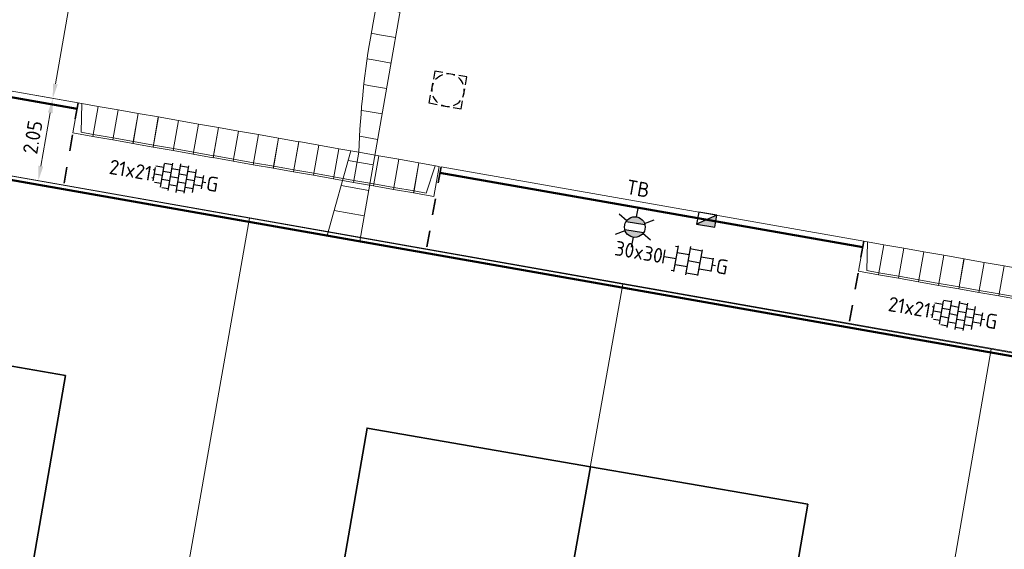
# Model space of a CAD drawing. Header units: metres. Extents: x 2514 to 227642, y 1683 to 852646.
# Tile 276 of 462: x 113922 to 113946, y 426268 to 426281. Entities that reach past the tile are written whole.
import ezdxf
from ezdxf.enums import TextEntityAlignment as Align
from ezdxf.lldxf.tags import DXFTag

# ---------------------------------------------------------------- set-up
doc = ezdxf.new("R2010")
doc.units = ezdxf.units.M
doc.linetypes.add('ZZ-HIDDEN-SO', pattern=[4, 2, -2])
doc.layers.get('Defpoints').update_dxf_attribs({"color": 244, "lineweight": 35})
for name, color, linetype, lineweight in [('B-WE-KG-GRENS_PERCEEL-GV', 252, 'KG-PERCEEL', 18), ('B-WE-OG-BEBOUWING-GV', 4, 'Continuous', 35), ('N-WE-IE-MEUBILAIR_WEGMEUBILAIR_LICHTMAST-S', 7, 'Continuous', 25), ('N-WE-RI-HWA_KOLK-S', 150, 'Continuous', 25), ('N-WE-RI-PUT-OPHOOGTEBRENGEN-S', 7, 'Continuous', 25), ('N-WE-VH-KANTOPSLUITING-T18', 1, 'Continuous', 18), ('N-WE-VH-KANTOPSLUITING_ACHTERKANTBAND-G', 1, 'Continuous', 50), ('N-WE-VH-KANTOPSLUITING_ELEMENT_INRIT-S', 2, 'Continuous', 9), ('N-WE-VH-KANTOPSLUITING_OPSLUITBAND_100X200-G', 1, 'Continuous', 18), ('N-WE-VH-KANTOPSLUITING_TROTTOIRBAND_130 150-G', 2, 'Continuous', 13), ('N-WE-VH-M', 7, 'Continuous', 18), ('N-WE-VH-MATERIAALGRENS-G', 7, 'ZZ-HIDDEN-SO', 35), ('N-WE-VH-VERHARDING_TEGEL-S', 1, 'Continuous', 25), ('N-WE-VH-VERKANTING-G', 252, 'Continuous', 5)]:
    doc.layers.add(name, color=color, linetype=linetype, lineweight=lineweight)
doc.styles.add('NLCS-ISO', font='NLCS-ISO.ttf', dxfattribs={"height": 1.8})
doc.styles.add('NLCS-ISO-M200-T18', font='NLCS-ISO.ttf', dxfattribs={"height": 0.36})
doc.styles.get("Standard").update_dxf_attribs({"font": 'romans'})
tags = doc.linetypes.add('KG-PERCEEL', pattern='A,5.5,-2,["P",Standard,S=1.8,R=0,X=-0.5,Y=-0.9],-2,5.5,-2,[5,NLCS.SHX,S=0.75,R=0,X=0,Y=0],-2', length=19).pattern_tags.tags
tags[6] = DXFTag(74, 10)
doc.dimstyles.new('NLCS-M200-T18-PIJL_L2_H1', dxfattribs={"dimscale": 0.2, "dimtxt": 2.5, "dimasz": 1.8, "dimexe": 2, "dimexo": 2, "dimgap": 0.7, "dimtad": 1, "dimzin": 0, "dimdsep": 46, "dimtxsty": 'NLCS-ISO-M200-T18', "dimcen": 0, "dimdle": 2, "dimclrd": 256, "dimclre": 256, "dimclrt": 1, "dimadec": 1, "dimazin": 0, "dimtfac": 1, "dimtdec": 3, "dimtofl": 0, "dimtmove": 0, "dimatfit": 3, "dimfxl": 2, "dimfxlon": 1, "dimtfillclr": 256, "dimtolj": 1, "dimtzin": 0, "dimlwd": -1, "dimlwe": -1, "dimarcsym": 0})
pattern_1 = [(170.05, (113930.33084, 426275.3435), (-0.10972, -0.625449), [])]

# ---------------------------------------------------------------- blocks, each defined once
blk = doc.blocks.new('SVH-TEGEL_200X200_HALFST_KL-SO')
for p, q in [((-1, 1.5), (-2, 1.5)), ((-2, -1.44), (-2, 1.44)), ((-1, -1.7), (-1, 1.7)), ((0, -1.78), (0, 1.78)), ((1, 1.5), (0, 1.5)), ((1, -1.7), (1, 1.7)), ((2, -1.44), (2, 1.44)), ((-3, 0.5), (-3.26, 0.5)), ((-2, 1), (-3, 1)), ((-3, -0.83), (-3, 0.83)), ((-2, 0), (-3, 0)), ((-1, 0.5), (-2, 0.5)), ((0, 1), (-1, 1)), ((0, 0), (-1, 0)), ((1, 0.5), (0, 0.5)), ((2, 1), (1, 1)), ((2, 0), (1, 0)), ((3, 0.5), (2, 0.5)), ((3, -0.83), (3, 0.83)), ((3.39, 0), (3, 0)), ((-3, -0.5), (-3.26, -0.5)), ((-2, -1), (-2.81, -1)), ((-1, -0.5), (-2, -0.5)), ((0, -1), (-1, -1)), ((1, -0.5), (0, -0.5)), ((2, -1), (1, -1)), ((3, -0.5), (2, -0.5)), ((-1, -1.5), (-1.84, -1.5)), ((1, -1.5), (0, -1.5))]:
    blk.add_line(p, q)
at = {"style": 'NLCS-ISO'}
blk.add_attdef('FORMAAT', text='', height=1.8, dxfattribs=at).set_placement((-3.36, 0), align=Align.MIDDLE_RIGHT)
blk.add_attdef('KLEUR', text='', height=1.8, dxfattribs=at).set_placement((3.49, 0), align=Align.MIDDLE_LEFT)
at = {"style": 'NLCS-ISO', "flags": 1}
blk.add_attdef('FUNCTIE', text='', height=1.8, dxfattribs=at).set_placement((0.12, -3.58), align=Align.MIDDLE_CENTER)
blk = doc.blocks.new('SVH-TEGEL_300X300_DUN_HALFST_KL-SO')
for p, q in [((-1.84, 1.5), (-1.5, 1.5)), ((-1.5, -1.6), (-1.5, 1.6)), ((0, -1.78), (0, 1.78)), ((0, 1.5), (1.5, 1.5)), ((1.5, -1.6), (1.5, 1.6)), ((-3.08, 0.75), (-3, 0.75)), ((-3, -0.83), (-3, 0.83)), ((-3, 0), (-1.5, 0)), ((-1.5, 0.75), (0, 0.75)), ((0, 0), (1.5, 0)), ((1.5, 0.75), (3, 0.75)), ((3, -0.83), (3, 0.83)), ((3, 0), (3.39, 0)), ((-3.08, -0.75), (-3, -0.75)), ((-1.5, -0.75), (0, -0.75)), ((1.5, -0.75), (3, -0.75)), ((-1.84, -1.5), (-1.5, -1.5)), ((0, -1.5), (1.5, -1.5))]:
    blk.add_line(p, q)
at = {"style": 'NLCS-ISO'}
blk.add_attdef('FORMAAT', text='', height=1.8, dxfattribs=at).set_placement((-3.18, 0), align=Align.MIDDLE_RIGHT)
blk.add_attdef('KLEUR', text='', height=1.8, dxfattribs=at).set_placement((3.49, 0), align=Align.MIDDLE_LEFT)
at = {"style": 'NLCS-ISO', "flags": 1}
blk.add_attdef('FUNCTIE', text='', height=1.8, dxfattribs=at).set_placement((0.12, -3.58), align=Align.MIDDLE_CENTER)
blk = doc.blocks.new('SRI-PUT_OPHOOGTEBRENGEN-SO-flat-52')
at = {"layer": 'N-WE-RI-PUT-OPHOOGTEBRENGEN-S', "lineweight": -3}
for points in [[(-0.13, 0.427), (-0.327, 0.462), (-0.361, 0.265)], [(0.166, 0.375), (-0.031, 0.41)], [(0.426, 0.126), (0.461, 0.323), (0.264, 0.358)], [(-0.379, 0.166), (-0.413, -0.031)], [(0.374, -0.169), (0.409, 0.028)], [(-0.17, -0.378), (0.027, -0.413)], [(0.125, -0.43), (0.322, -0.465), (0.357, -0.268)]]:
    blk.add_lwpolyline(points, dxfattribs=at)
at = {"layer": 'N-WE-RI-PUT-OPHOOGTEBRENGEN-S'}
blk.add_lwpolyline([(-0.268, -0.361), (-0.465, -0.326), (-0.431, -0.129)], dxfattribs=at)
at = {"layer": 'N-WE-RI-PUT-OPHOOGTEBRENGEN-S', "lineweight": -3, "ltscale": 0.2}
for start, end in [(110.016, 140.016), (65.0112, 95.0112), (20.0112, 50.0112), (155.016, 185.016), (335.0112, 5.0112), (200.016, 230.016), (245.016, 275.016), (290.0112, 320.0112)]:
    blk.add_arc((-0.002, -0.002), 0.4, start, end, dxfattribs=at)
blk = doc.blocks.new('*D422')
at = {"layer": 'Defpoints', "color": 0, "transparency": 16777216}
for p in [(113922.791, 426278.854), (113923.662, 426278.701), (113923.306, 426276.682)]:
    blk.add_point(p, dxfattribs=at)
at = {"layer": 'N-WE-VH-M', "transparency": 16777216}
for p, q in [((113923.185, 426278.785), (113922.397, 426278.924)), ((113922.498, 426277.19), (113922.729, 426278.5)), ((113922.83, 426276.766), (113922.042, 426276.905))]:
    blk.add_line(p, q, dxfattribs=at)
for points in [[(113922.67, 426278.51), (113922.788, 426278.489), (113922.791, 426278.854)], [(113922.439, 426277.2), (113922.557, 426277.179), (113922.436, 426276.835)]]:
    blk.add_solid(points, dxfattribs=at)
at = {"layer": 'N-WE-VH-M', "color": 1, "transparency": 16777216, "insert": (113922.298, 426277.9), "char_height": 0.36, "attachment_point": 5, "rotation": 80.0136, "style": 'NLCS-ISO-M200-T18'}
blk.add_mtext('\\A1;2.05', dxfattribs=at)
blk = doc.blocks.new('*D423')
at = {"layer": 'Defpoints', "color": 0, "transparency": 16777216}
for p in [(113923.832, 426284.763), (113924.702, 426284.61), (113923.662, 426278.701)]:
    blk.add_point(p, dxfattribs=at)
at = {"layer": 'N-WE-VH-M', "transparency": 16777216}
for p, q in [((113924.226, 426284.694), (113923.438, 426284.833)), ((113922.854, 426279.209), (113923.769, 426284.409)), ((113923.185, 426278.785), (113922.397, 426278.924))]:
    blk.add_line(p, q, dxfattribs=at)
for points in [[(113923.71, 426284.419), (113923.828, 426284.398), (113923.832, 426284.763)], [(113922.795, 426279.219), (113922.913, 426279.198), (113922.791, 426278.854)]]:
    blk.add_solid(points, dxfattribs=at)
at = {"layer": 'N-WE-VH-M', "color": 1, "transparency": 16777216, "insert": (113922.996, 426281.864), "char_height": 0.36, "attachment_point": 5, "rotation": 80.0136, "style": 'NLCS-ISO-M200-T18'}
blk.add_mtext('\\A1;6.00', dxfattribs=at)
blk = doc.blocks.new('N-SVH-INRITELEMENT_130 150_180X750X500_LINKS')
for p, q in [((0, 0), (0, 0.75)), ((0, 0.75), (0.5, 0.75)), ((0.5, 0), (0.5, 0.75)), ((0.095, 0), (0.2, 0.7)), ((0.2, 0.7), (0.5, 0.7)), ((0, 0), (0.5, 0))]:
    blk.add_line(p, q)
blk = doc.blocks.new('N-SVH-INRITELEMENT_130 150_180X750X500_MIDDEN')
for p, q in [((0, 0), (0, 0.75)), ((0.5, 0.75), (0, 0.75)), ((0.5, 0), (0.5, 0.75)), ((0.5, 0.7), (0, 0.7)), ((0.5, 0), (0, 0))]:
    blk.add_line(p, q)
blk = doc.blocks.new('N-SVH-INRITELEMENT_130 150_180X750X500_RECHTS')
for p, q in [((0, 0), (0, 0.75)), ((0.5, 0.75), (0, 0.75)), ((0.5, 0), (0.5, 0.75)), ((0.3, 0.7), (0, 0.7)), ((0.405, 0), (0.3, 0.7)), ((0.5, 0), (0, 0))]:
    blk.add_line(p, q)
blk = doc.blocks.new('N-SRI-KOLK_TROTTOIR-SO')
blk.add_hatch(color=256).paths.add_polyline_path([(1.125, 1.5), (-1.125, 1.5), (-1.125, 0)])
blk.add_line((-1.125, 0), (1.125, 1.5))
at = {"flags": 128}
blk.add_lwpolyline([(-1.125, 0), (1.125, 0), (1.125, 1.5), (-1.125, 1.5)], close=True, dxfattribs=at)
blk = doc.blocks.new('N-SIE-WEG_LICHTMAST-SO')
h = blk.add_hatch(color=256)
h.paths.add_polyline_path([(1.16, 0.5, 0.658505), (-1.16, 0.5)])
h.paths.add_polyline_path([(-1.16, -0.5, 0.658505), (1.16, -0.5)])
at = {"flags": 128}
for points in [[(0, 1.27), (0, 2.53)], [(-2.19, 1.27), (-1.1, 0.63)], [(1.1, 0.63), (2.19, 1.27)], [(-1.16, 0.5), (1.16, 0.5)], [(-2.19, -1.27), (-1.1, -0.63)], [(-1.16, -0.5), (1.16, -0.5)], [(2.19, -1.27), (1.1, -0.63)], [(0, -1.27), (0, -2.53)]]:
    blk.add_lwpolyline(points, dxfattribs=at)
at = {"ltscale": 0.5}
blk.add_circle((0, 0), 1.27, dxfattribs=at)
at = {"style": 'NLCS-ISO'}
blk.add_attdef('TYPE', text='', height=1.8, dxfattribs=at).set_placement((0, 2.53), align=Align.BOTTOM_CENTER)

msp = doc.modelspace()

# ---------------------------------------------------------------- hatches: boundary and pattern name
at = {"layer": 'N-WE-VH-VERKANTING-G', "ltscale": 0.2}
h = msp.add_hatch(dxfattribs=at)
h.set_pattern_fill('ANSI31', color=256, scale=0.2, angle=45)
h.set_pattern_definition(pattern_1)
edge = h.paths.add_edge_path()
edge.add_line((113930.331, 426275.344), (113929.528, 426275.485))
edge.add_line((113929.528, 426275.485), (113930.111, 426277.565))
edge.add_line((113930.111, 426277.565), (113930.308, 426277.53))
edge.add_arc((113952.065, 426276.746), 21.77, 162.0927, 177.9345, ccw=False)
edge.add_line((113931.349, 426283.44), (113931.717, 426288.452))
edge.add_line((113931.717, 426288.452), (113931.527, 426288.485))
edge.add_line((113931.527, 426288.485), (113931.428, 426288.503))
edge.add_line((113931.428, 426288.503), (113932.196, 426292.863))
edge.add_line((113932.196, 426292.863), (113932.378, 426295.318))
edge.add_line((113932.378, 426295.318), (113933.791, 426295.069))
edge.add_line((113933.791, 426295.069), (113930.331, 426275.343))
h = msp.add_hatch(dxfattribs=at)
h.set_pattern_fill('ANSI31', color=256, scale=0.2, angle=45)
h.set_pattern_definition(pattern_1)
edge = h.paths.add_edge_path()
edge.add_line((113930.331, 426275.344), (113929.528, 426275.485))
edge.add_line((113929.528, 426275.485), (113930.111, 426277.565))
edge.add_line((113930.111, 426277.565), (113930.308, 426277.53))
edge.add_arc((113952.065, 426276.746), 21.77, 162.0927, 177.9345, ccw=False)
edge.add_line((113931.349, 426283.44), (113931.717, 426288.452))
edge.add_line((113931.717, 426288.452), (113931.527, 426288.485))
edge.add_line((113931.527, 426288.485), (113931.428, 426288.503))
edge.add_line((113931.428, 426288.503), (113932.196, 426292.863))
edge.add_line((113932.196, 426292.863), (113932.378, 426295.318))
edge.add_line((113932.378, 426295.318), (113933.791, 426295.069))
edge.add_line((113933.791, 426295.069), (113930.331, 426275.343))

# ---------------------------------------------------------------- linework, layer by layer
at = {"layer": 'B-WE-KG-GRENS_PERCEEL-GV', "ltscale": 0.2}
for points in [[(113927.62, 426275.911), (113927.295, 426275.969), (113918.416, 426277.538), (113913.299, 426247.773), (113922.329, 426246.184), (113922.368, 426246.177), (113922.382, 426246.175)], [(113936.795, 426274.29), (113927.62, 426275.911), (113922.382, 426246.175), (113931.499, 426244.57)], [(113945.843, 426272.692), (113936.795, 426274.29), (113931.499, 426244.57), (113940.691, 426242.953)], [(113955.183, 426271.042), (113946.114, 426272.644), (113945.843, 426272.692), (113940.691, 426242.953), (113940.817, 426242.93), (113940.938, 426242.909), (113949.946, 426241.324)]]:
    msp.add_lwpolyline(points, dxfattribs=at)
at = {"layer": 'B-WE-OG-BEBOUWING-GV'}
for points in [[(113923.102, 426272.046), (113917.635, 426272.993), (113915.766, 426262.122), (113920.989, 426261.237), (113920.532, 426258.495), (113923.667, 426257.953), (113924.923, 426265.215), (113922.006, 426265.72)], [(113935.996, 426269.807), (113930.513, 426270.757), (113929.808, 426266.691), (113926.908, 426267.212), (113925.188, 426257.62), (113930.316, 426256.7), (113930.821, 426259.519), (113934.052, 426258.895)], [(113941.339, 426268.882), (113935.996, 426269.807), (113934.052, 426258.895), (113934.203, 426258.865), (113939.447, 426257.957), (113938.986, 426255.296), (113941.905, 426254.79), (113943.161, 426262.052), (113940.244, 426262.556)]]:
    msp.add_lwpolyline(points, close=True, dxfattribs=at)
at = {"layer": 'N-WE-VH-KANTOPSLUITING_ACHTERKANTBAND-G', "ltscale": 0.2, "flags": 128}
for points in [[(113923.388, 426278.597), (113914.006, 426280.249)], [(113909.443, 426279.123), (113904.394, 426249.289), (113958.724, 426239.737), (113964.159, 426269.387), (113909.426, 426279.025)], [(113942.685, 426275.199), (113932.302, 426277.027)]]:
    msp.add_lwpolyline(points, dxfattribs=at)
at = {"layer": 'N-WE-VH-KANTOPSLUITING_OPSLUITBAND_100X200-G', "ltscale": 0.2}
msp.add_lwpolyline([(113904.278, 426249.208), (113958.804, 426239.622), (113964.275, 426269.468), (113909.443, 426279.123)], dxfattribs=at)
at = {"layer": 'N-WE-VH-KANTOPSLUITING_TROTTOIRBAND_130 150-G', "ltscale": 0.2, "flags": 128}
for points in [[(113923.414, 426278.744), (113914.032, 426280.397)], [(113942.711, 426275.347), (113932.328, 426277.175)]]:
    msp.add_lwpolyline(points, dxfattribs=at)
at = {"layer": 'N-WE-VH-MATERIAALGRENS-G', "ltscale": 0.2}
for p, q in [((113923.414, 426278.744), (113923.059, 426276.725)), ((113932.328, 426277.175), (113931.972, 426275.156)), ((113942.711, 426275.347), (113942.355, 426273.328))]:
    msp.add_line(p, q, dxfattribs=at)
at = {"layer": 'N-WE-VH-VERKANTING-G', "ltscale": 0.2, "flags": 128}
msp.add_lwpolyline([(113930.331, 426275.344), (113929.528, 426275.485), (113930.111, 426277.565), (113930.308, 426277.53, -0.069233), (113931.349, 426283.44), (113931.717, 426288.452), (113931.527, 426288.485), (113931.428, 426288.503), (113932.196, 426292.863), (113932.378, 426295.318), (113933.791, 426295.069), (113930.331, 426275.343)], format="xyb", dxfattribs=at)

# ---------------------------------------------------------------- block references
at = {"layer": 'N-WE-IE-MEUBILAIR_WEGMEUBILAIR_LICHTMAST-S', "xscale": 0.2, "yscale": 0.2, "zscale": 0.2, "rotation": 350.1566500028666}
msp.add_blockref('N-SIE-WEG_LICHTMAST-SO', (113937.088, 426275.694), dxfattribs=at)
at = {"layer": 'N-WE-RI-HWA_KOLK-S', "ltscale": 0.2, "xscale": 0.1999999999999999, "yscale": 0.1999999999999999, "zscale": 0.1999999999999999, "rotation": 170.0135621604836}
msp.add_blockref('N-SRI-KOLK_TROTTOIR-SO', (113938.88, 426276.021), dxfattribs=at)
at = {"layer": 'N-WE-RI-PUT-OPHOOGTEBRENGEN-S', "ltscale": 0.2}
msp.add_blockref('SRI-PUT_OPHOOGTEBRENGEN-SO-flat-52', (113932.501, 426279.059), dxfattribs=at)
at = {"layer": 'N-WE-VH-KANTOPSLUITING_ELEMENT_INRIT-S', "ltscale": 0.2}
for name, p, rotation in [('N-SVH-INRITELEMENT_130 150_180X750X500_RECHTS', (113923.907, 426278.658), 169.99126548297), ('N-SVH-INRITELEMENT_130 150_180X750X500_MIDDEN', (113924.399, 426278.571), 169.99126548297), ('N-SVH-INRITELEMENT_130 150_180X750X500_MIDDEN', (113924.892, 426278.484), 169.99126548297), ('N-SVH-INRITELEMENT_130 150_180X750X500_MIDDEN', (113925.384, 426278.397), 169.99126548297), ('N-SVH-INRITELEMENT_130 150_180X750X500_MIDDEN', (113925.876, 426278.31), 169.99126548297), ('N-SVH-INRITELEMENT_130 150_180X750X500_MIDDEN', (113926.369, 426278.223), 169.99126548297), ('N-SVH-INRITELEMENT_130 150_180X750X500_MIDDEN', (113926.861, 426278.136), 169.99126548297), ('N-SVH-INRITELEMENT_130 150_180X750X500_MIDDEN', (113927.354, 426278.05), 169.99126548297), ('N-SVH-INRITELEMENT_130 150_180X750X500_MIDDEN', (113927.846, 426277.964), 169.99126548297), ('N-SVH-INRITELEMENT_130 150_180X750X500_MIDDEN', (113928.339, 426277.877), 169.99126548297), ('N-SVH-INRITELEMENT_130 150_180X750X500_MIDDEN', (113928.831, 426277.79), 169.99126548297), ('N-SVH-INRITELEMENT_130 150_180X750X500_MIDDEN', (113929.324, 426277.704), 169.99126548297), ('N-SVH-INRITELEMENT_130 150_180X750X500_MIDDEN', (113929.816, 426277.617), 169.99126548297), ('N-SVH-INRITELEMENT_130 150_180X750X500_MIDDEN', (113930.308, 426277.53), 169.99126548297), ('N-SVH-INRITELEMENT_130 150_180X750X500_MIDDEN', (113930.801, 426277.443), 169.99126548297), ('N-SVH-INRITELEMENT_130 150_180X750X500_MIDDEN', (113931.293, 426277.357), 169.99126548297), ('N-SVH-INRITELEMENT_130 150_180X750X500_MIDDEN', (113931.786, 426277.271), 169.99126548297), ('N-SVH-INRITELEMENT_130 150_180X750X500_LINKS', (113932.278, 426277.184), 169.99126548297), ('N-SVH-INRITELEMENT_130 150_180X750X500_RECHTS', (113943.203, 426275.26), 169.9953193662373), ('N-SVH-INRITELEMENT_130 150_180X750X500_MIDDEN', (113943.695, 426275.173), 169.9953193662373), ('N-SVH-INRITELEMENT_130 150_180X750X500_MIDDEN', (113944.188, 426275.086), 169.9953193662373), ('N-SVH-INRITELEMENT_130 150_180X750X500_MIDDEN', (113944.68, 426274.999), 169.9953193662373), ('N-SVH-INRITELEMENT_130 150_180X750X500_MIDDEN', (113945.173, 426274.912), 169.9953193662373), ('N-SVH-INRITELEMENT_130 150_180X750X500_MIDDEN', (113945.665, 426274.825), 169.9953193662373), ('N-SVH-INRITELEMENT_130 150_180X750X500_MIDDEN', (113946.157, 426274.739), 169.9953193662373), ('N-SVH-INRITELEMENT_130 150_180X750X500_MIDDEN', (113946.65, 426274.653), 169.9953193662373)]:
    msp.add_blockref(name, p, dxfattribs=dict(at, rotation=rotation))
at = {"layer": 'N-WE-VH-VERHARDING_TEGEL-S'}
for name, p, xscale, yscale, zscale, rotation, values in [('SVH-TEGEL_200X200_HALFST_KL-SO', (113925.88, 426276.893), 0.2000000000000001, 0.2000000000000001, 0.2000000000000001, 350.3468327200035, {'FORMAAT': '21x21', 'KLEUR': 'G'}), ('SVH-TEGEL_300X300_DUN_HALFST_KL-SO', (113938.398, 426274.868), 0.2, 0.2, 0.2, 350.0135621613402, {'FORMAAT': '30x30', 'KLEUR': 'G'}), ('SVH-TEGEL_200X200_HALFST_KL-SO', (113945.014, 426273.524), 0.2000000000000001, 0.2000000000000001, 0.2000000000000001, 350.3468327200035, {'FORMAAT': '21x21', 'KLEUR': 'G'})]:
    msp.add_blockref(name, p, dxfattribs=dict(at, xscale=xscale, yscale=yscale, zscale=zscale, rotation=rotation)).add_auto_attribs(values)

# ---------------------------------------------------------------- texts
at = {"layer": 'N-WE-VH-KANTOPSLUITING-T18', "style": 'NLCS-ISO-M200-T18'}
msp.add_text('TB', height=0.36, rotation=350.05, dxfattribs=at).set_placement((113936.859, 426276.51))

# ---------------------------------------------------------------- dimensions: what is measured, and where the dimension line sits
at = {"layer": 'N-WE-VH-M'}
for base, p1, p2, picture, middle in [((113923.832, 426284.763), (113923.662, 426278.701), (113924.702, 426284.61), '*D423', (113922.996, 426281.864)), ((113922.791, 426278.854), (113923.306, 426276.682), (113923.662, 426278.701), '*D422', (113922.298, 426277.9))]:
    dim = msp.add_linear_dim(base=base, p1=p1, p2=p2, angle=80.0136, dimstyle='NLCS-M200-T18-PIJL_L2_H1', override={"dimclrt": 1}, dxfattribs=at)
    dim.commit()
    dim.dimension.update_dxf_attribs({"geometry": picture, "text_midpoint": middle})

doc.saveas('drawing.dxf')
